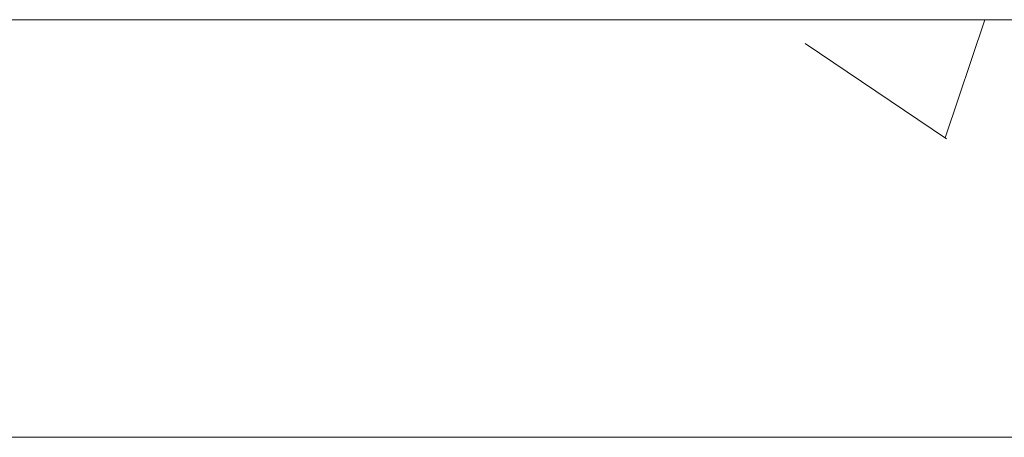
# Model space of a CAD drawing. Header units: feet. Extents: x 8 to 127, y 6 to 90.
# Tile 359 of 538: x 49.3698 to 49.4579, y 50.3627 to 50.4. Entities that reach past the tile are written whole.
import ezdxf

# ---------------------------------------------------------------- set-up
doc = ezdxf.new("R2010")
doc.units = ezdxf.units.FT
doc.header["$MEASUREMENT"] = 0
for name, color, linetype in [('MOBILARIO', 8, 'Continuous'), ('MOBILIÁRIO2', 250, 'Continuous'), ('NO ESPESSURA', 250, 'Continuous')]:
    doc.layers.add(name, color=color, linetype=linetype)

msp = doc.modelspace()

# ---------------------------------------------------------------- linework, layer by layer
at = {"layer": 'MOBILARIO', "lineweight": 5}
msp.add_line((49.307661, 50.36268), (49.535661, 50.36268), dxfattribs=at)
msp.add_line((49.307661, 50.36268), (49.535661, 50.36268), dxfattribs=at)
at = {"layer": 'MOBILIÁRIO2', "lineweight": 5}
msp.add_line((50.615216, 50.400044), (49.115216, 50.400044), dxfattribs=at)
at = {"layer": 'NO ESPESSURA', "linetype": 'Continuous', "lineweight": 5}
for p, q in [((49.452618, 50.38946), (49.456169, 50.400044)), ((49.440101, 50.397921), (49.452736, 50.389399))]:
    msp.add_line(p, q, dxfattribs=at)

doc.saveas('drawing.dxf')
